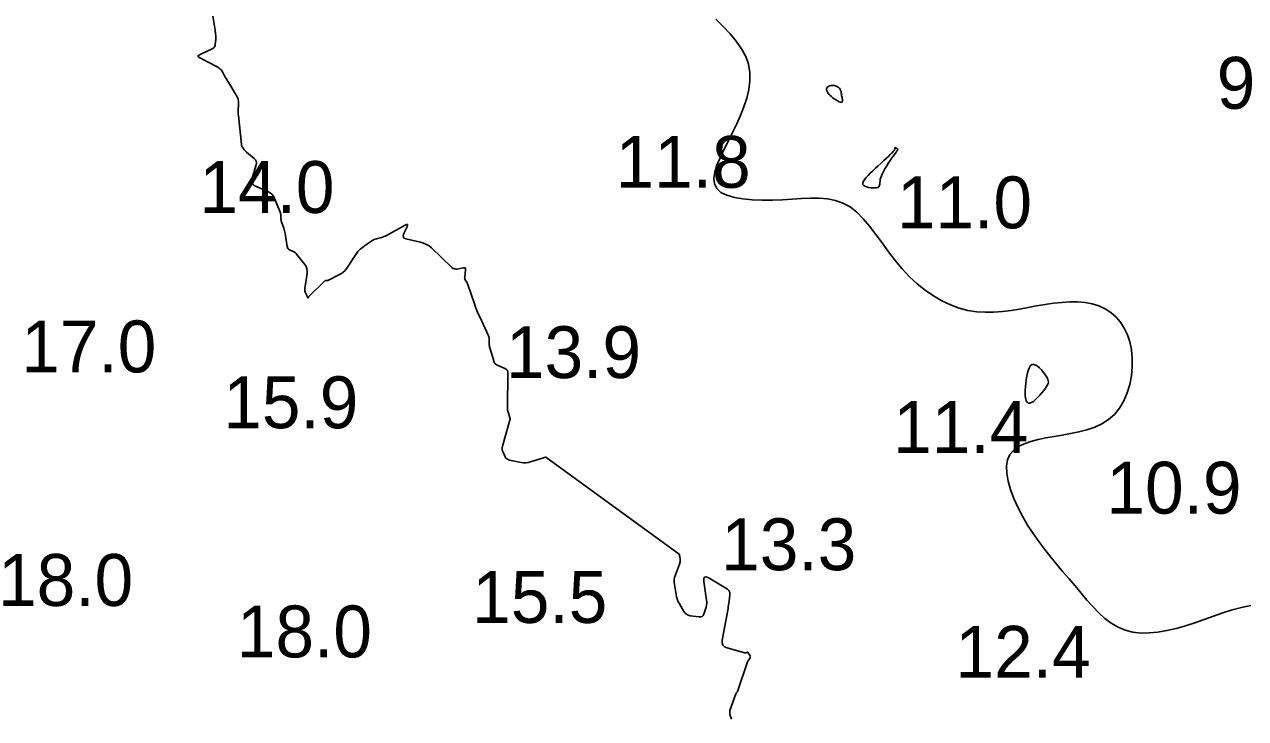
# Model space of a CAD drawing. Extents: x 3040093 to 3056816, y 408076 to 509144.
# Drawn here: x 3044572.9 to 3044690.5, y 435472.3 to 435539.2 of the extents above; entities that cross this region are included whole.
import ezdxf

# ---------------------------------------------------------------- set-up
doc = ezdxf.new("R2010")
doc.units = 0
for name, color, linetype in [('V-CHAN-CONT-EL12-1112', 7, 'Continuous'), ('V-CHAN-CONT-EL15', 7, 'Continuous'), ('V-TOPO-SOUN-0810', 7, 'Continuous')]:
    doc.layers.add(name, color=color, linetype=linetype)

msp = doc.modelspace()

# ---------------------------------------------------------------- linework, layer by layer
at = {"layer": 'V-CHAN-CONT-EL12-1112'}
msp.add_lwpolyline([(3044639.46, 435539.73), (3044640.18, 435539.02), (3044640.85, 435538.32), (3044641.44, 435537.61), (3044641.94, 435536.89), (3044642.34, 435536.15), (3044642.61, 435535.39), (3044642.74, 435534.6), (3044642.75, 435533.79), (3044642.64, 435532.97), (3044642.45, 435532.13), (3044642.17, 435531.29), (3044641.84, 435530.44), (3044641.46, 435529.6), (3044641.05, 435528.76), (3044640.64, 435527.94), (3044640.23, 435527.15), (3044639.87, 435526.39), (3044639.57, 435525.67), (3044639.37, 435525), (3044639.28, 435524.4), (3044639.33, 435523.86), (3044639.56, 435523.41), (3044639.96, 435523.05), (3044640.54, 435522.77), (3044641.25, 435522.56), (3044642.08, 435522.42), (3044642.98, 435522.34), (3044643.93, 435522.3), (3044644.91, 435522.3), (3044645.88, 435522.34), (3044646.81, 435522.39), (3044647.72, 435522.45), (3044648.59, 435522.48), (3044649.42, 435522.48), (3044650.22, 435522.41), (3044650.98, 435522.26), (3044651.7, 435522.01), (3044652.39, 435521.64), (3044653.04, 435521.13), (3044653.67, 435520.51), (3044654.28, 435519.78), (3044654.88, 435519), (3044655.48, 435518.17), (3044656.1, 435517.32), (3044656.73, 435516.48), (3044657.4, 435515.67), (3044658.11, 435514.92), (3044658.85, 435514.24), (3044659.63, 435513.62), (3044660.43, 435513.07), (3044661.24, 435512.6), (3044662.07, 435512.2), (3044662.91, 435511.9), (3044663.75, 435511.67), (3044664.59, 435511.54), (3044665.42, 435511.49), (3044666.25, 435511.5), (3044667.08, 435511.57), (3044667.9, 435511.67), (3044668.73, 435511.8), (3044669.55, 435511.95), (3044670.36, 435512.1), (3044671.18, 435512.24), (3044671.99, 435512.36), (3044672.78, 435512.44), (3044673.56, 435512.49), (3044674.31, 435512.49), (3044675.04, 435512.44), (3044675.72, 435512.32), (3044676.37, 435512.12), (3044676.97, 435511.84), (3044677.51, 435511.48), (3044678, 435511.05), (3044678.44, 435510.54), (3044678.81, 435509.97), (3044679.11, 435509.33), (3044679.34, 435508.63), (3044679.5, 435507.87), (3044679.58, 435507.07), (3044679.58, 435506.23), (3044679.5, 435505.38), (3044679.33, 435504.53), (3044679.09, 435503.72), (3044678.77, 435502.96), (3044678.36, 435502.26), (3044677.87, 435501.65), (3044677.3, 435501.15), (3044676.66, 435500.75), (3044675.96, 435500.42), (3044675.21, 435500.17), (3044674.44, 435499.96), (3044673.64, 435499.8), (3044672.83, 435499.66), (3044672.04, 435499.52), (3044671.26, 435499.39), (3044670.51, 435499.24), (3044669.81, 435499.05), (3044669.18, 435498.83), (3044668.62, 435498.56), (3044668.16, 435498.22), (3044667.8, 435497.8), (3044667.57, 435497.29), (3044667.47, 435496.68), (3044667.5, 435495.98), (3044667.63, 435495.22), (3044667.86, 435494.41), (3044668.18, 435493.56), (3044668.57, 435492.7), (3044669.02, 435491.84), (3044669.5, 435490.99), (3044670.03, 435490.18), (3044670.57, 435489.4), (3044671.14, 435488.64), (3044671.72, 435487.91), (3044672.31, 435487.19), (3044672.9, 435486.49), (3044673.49, 435485.8), (3044674.07, 435485.12), (3044674.64, 435484.44), (3044675.21, 435483.77), (3044675.78, 435483.13), (3044676.35, 435482.54), (3044676.95, 435482), (3044677.56, 435481.53), (3044678.21, 435481.14), (3044678.9, 435480.85), (3044679.63, 435480.67), (3044680.41, 435480.59), (3044681.22, 435480.6), (3044682.05, 435480.68), (3044682.92, 435480.83), (3044683.79, 435481.04), (3044684.69, 435481.29), (3044685.59, 435481.58), (3044686.49, 435481.89), (3044687.39, 435482.22), (3044688.29, 435482.53), (3044689.19, 435482.81), (3044690.09, 435483.06), (3044690.99, 435483.24)], dxfattribs=at)
for points in [[(3044651.54, 435531.72), (3044651.46, 435531.74), (3044651.36, 435531.77), (3044651.24, 435531.83), (3044651.12, 435531.89), (3044650.99, 435531.98), (3044650.86, 435532.07), (3044650.73, 435532.17), (3044650.61, 435532.27), (3044650.49, 435532.38), (3044650.39, 435532.49), (3044650.3, 435532.6), (3044650.23, 435532.71), (3044650.17, 435532.82), (3044650.14, 435532.92), (3044650.14, 435533.01), (3044650.16, 435533.09), (3044650.21, 435533.17), (3044650.27, 435533.23), (3044650.36, 435533.28), (3044650.45, 435533.32), (3044650.56, 435533.35), (3044650.67, 435533.36), (3044650.78, 435533.36), (3044650.89, 435533.34), (3044650.99, 435533.31), (3044651.09, 435533.27), (3044651.18, 435533.22), (3044651.26, 435533.17), (3044651.34, 435533.1), (3044651.4, 435533.04), (3044651.45, 435532.97), (3044651.49, 435532.91), (3044651.51, 435532.84), (3044651.53, 435532.77), (3044651.54, 435532.7), (3044651.55, 435532.63), (3044651.56, 435532.55), (3044651.57, 435532.46), (3044651.58, 435532.37), (3044651.6, 435532.28), (3044651.63, 435532.18), (3044651.65, 435532.08), (3044651.67, 435531.98), (3044651.67, 435531.9), (3044651.67, 435531.82), (3044651.65, 435531.77), (3044651.61, 435531.73)], [(3044654.58, 435525.12), (3044654.84, 435525.37), (3044655.11, 435525.62), (3044655.38, 435525.87), (3044655.65, 435526.12), (3044655.89, 435526.35), (3044656.12, 435526.55), (3044656.3, 435526.73), (3044656.45, 435526.87), (3044656.55, 435526.98), (3044656.63, 435527.07), (3044656.68, 435527.13), (3044656.7, 435527.17), (3044656.71, 435527.21), (3044656.71, 435527.23), (3044656.71, 435527.25), (3044656.7, 435527.27), (3044656.7, 435527.29), (3044656.7, 435527.31), (3044656.71, 435527.33), (3044656.71, 435527.35), (3044656.72, 435527.36), (3044656.73, 435527.37), (3044656.75, 435527.37), (3044656.76, 435527.37), (3044656.78, 435527.36), (3044656.81, 435527.35), (3044656.83, 435527.34), (3044656.85, 435527.32), (3044656.88, 435527.3), (3044656.9, 435527.28), (3044656.92, 435527.26), (3044656.94, 435527.24), (3044656.96, 435527.23), (3044656.97, 435527.21), (3044656.98, 435527.19), (3044656.98, 435527.18), (3044656.99, 435527.17), (3044656.99, 435527.16), (3044656.99, 435527.14), (3044656.98, 435527.13), (3044656.98, 435527.12), (3044656.97, 435527.11), (3044656.96, 435527.1), (3044656.96, 435527.1), (3044656.95, 435527.09), (3044656.94, 435527.08), (3044656.93, 435527.07), (3044656.92, 435527.06), (3044656.91, 435527.05), (3044656.89, 435527.02), (3044656.86, 435526.98), (3044656.82, 435526.92), (3044656.76, 435526.83), (3044656.68, 435526.71), (3044656.57, 435526.56), (3044656.43, 435526.36), (3044656.27, 435526.13), (3044656.1, 435525.88), (3044655.93, 435525.6), (3044655.76, 435525.33), (3044655.61, 435525.05), (3044655.48, 435524.79), (3044655.38, 435524.55), (3044655.31, 435524.33), (3044655.28, 435524.15), (3044655.26, 435523.98), (3044655.25, 435523.85), (3044655.24, 435523.73), (3044655.21, 435523.65), (3044655.16, 435523.57), (3044655.07, 435523.52), (3044654.94, 435523.49), (3044654.77, 435523.47), (3044654.58, 435523.47), (3044654.38, 435523.49), (3044654.18, 435523.52), (3044653.99, 435523.57), (3044653.83, 435523.63), (3044653.71, 435523.7), (3044653.64, 435523.79), (3044653.62, 435523.9), (3044653.64, 435524.02), (3044653.71, 435524.16), (3044653.81, 435524.31), (3044653.95, 435524.49), (3044654.13, 435524.68), (3044654.34, 435524.89)], [(3044669.86, 435502.79), (3044670.05, 435502.91), (3044670.25, 435503.08), (3044670.46, 435503.28), (3044670.67, 435503.5), (3044670.87, 435503.73), (3044671.06, 435503.96), (3044671.21, 435504.17), (3044671.33, 435504.35), (3044671.42, 435504.5), (3044671.48, 435504.64), (3044671.5, 435504.77), (3044671.49, 435504.89), (3044671.45, 435505.02), (3044671.38, 435505.17), (3044671.28, 435505.34), (3044671.15, 435505.53), (3044671, 435505.73), (3044670.83, 435505.94), (3044670.64, 435506.13), (3044670.46, 435506.29), (3044670.28, 435506.41), (3044670.1, 435506.47), (3044669.94, 435506.45), (3044669.79, 435506.35), (3044669.67, 435506.18), (3044669.57, 435505.95), (3044669.48, 435505.66), (3044669.41, 435505.34), (3044669.35, 435505), (3044669.31, 435504.65), (3044669.28, 435504.31), (3044669.26, 435503.98), (3044669.26, 435503.67), (3044669.27, 435503.39), (3044669.31, 435503.16), (3044669.36, 435502.96), (3044669.44, 435502.82), (3044669.55, 435502.74), (3044669.69, 435502.73)]]:
    msp.add_lwpolyline(points, close=True, dxfattribs=at)
at = {"layer": 'V-CHAN-CONT-EL15'}
for points in [[(3044590.5, 435543.13), (3044591.21, 435538.86), (3044591.23, 435538.75), (3044591.24, 435538.65), (3044591.25, 435538.54), (3044591.26, 435538.44), (3044591.29, 435538.01), (3044591.29, 435537.91), (3044591.29, 435537.81), (3044591.29, 435537.71), (3044591.28, 435537.61), (3044591.23, 435537.2), (3044591.2, 435537.11), (3044591.16, 435537.03), (3044591.1, 435536.96), (3044591.02, 435536.91), (3044589.86, 435536.36), (3044589.83, 435536.35), (3044589.8, 435536.34), (3044589.78, 435536.32), (3044589.75, 435536.31), (3044589.6, 435536.23), (3044589.6, 435536.22), (3044589.59, 435536.22), (3044589.59, 435536.21), (3044589.59, 435536.2), (3044589.59, 435536.16), (3044589.59, 435536.16), (3044589.59, 435536.15), (3044589.59, 435536.15), (3044589.6, 435536.14), (3044589.6, 435536.12), (3044589.61, 435536.12), (3044589.61, 435536.11), (3044589.61, 435536.11), (3044589.61, 435536.11), (3044589.64, 435536.08), (3044589.64, 435536.08), (3044589.65, 435536.08), (3044589.65, 435536.07), (3044589.66, 435536.07), (3044589.84, 435535.98), (3044589.87, 435535.96), (3044589.91, 435535.95), (3044589.94, 435535.93), (3044589.97, 435535.91), (3044591.45, 435535.14), (3044591.58, 435535.06), (3044591.7, 435534.96), (3044591.81, 435534.84), (3044591.9, 435534.71), (3044592.22, 435534.15), (3044592.3, 435534.01), (3044592.39, 435533.87), (3044592.47, 435533.73), (3044592.55, 435533.59), (3044593.37, 435532.26), (3044593.4, 435532.2), (3044593.43, 435532.15), (3044593.44, 435532.09), (3044593.45, 435532.03), (3044593.48, 435531.78), (3044593.49, 435531.72), (3044593.49, 435531.66), (3044593.49, 435531.59), (3044593.49, 435531.53), (3044593.46, 435530.94), (3044593.46, 435530.82), (3044593.46, 435530.7), (3044593.47, 435530.58), (3044593.48, 435530.46), (3044593.77, 435527.66), (3044593.78, 435527.59), (3044593.8, 435527.52), (3044593.83, 435527.45), (3044593.87, 435527.39), (3044594.05, 435527.14), (3044594.1, 435527.09), (3044594.15, 435527.03), (3044594.2, 435526.98), (3044594.26, 435526.93), (3044595.01, 435526.31), (3044595.13, 435526.18), (3044595.2, 435526.04), (3044595.22, 435525.89), (3044595.19, 435525.71), (3044594.74, 435524.22), (3044594.73, 435524.17), (3044594.73, 435524.11), (3044594.75, 435524.06), (3044594.77, 435524.01), (3044594.89, 435523.82), (3044594.92, 435523.78), (3044594.96, 435523.74), (3044595, 435523.7), (3044595.05, 435523.68), (3044596.32, 435523.13), (3044596.53, 435523.01), (3044596.71, 435522.86), (3044596.85, 435522.68), (3044596.96, 435522.46), (3044597.52, 435521.07), (3044597.54, 435521), (3044597.56, 435520.93), (3044597.57, 435520.86), (3044597.58, 435520.79), (3044597.58, 435520.49), (3044597.59, 435520.41), (3044597.6, 435520.34), (3044597.61, 435520.27), (3044597.64, 435520.2), (3044597.84, 435519.6), (3044597.88, 435519.48), (3044597.92, 435519.35), (3044597.95, 435519.22), (3044597.97, 435519.1), (3044598.17, 435517.82), (3044598.2, 435517.72), (3044598.24, 435517.64), (3044598.31, 435517.57), (3044598.39, 435517.52), (3044598.77, 435517.34), (3044598.87, 435517.29), (3044598.95, 435517.24), (3044599.03, 435517.17), (3044599.09, 435517.09), (3044599.87, 435516.1), (3044600, 435515.9), (3044600.08, 435515.69), (3044600.11, 435515.46), (3044600.1, 435515.23), (3044599.87, 435513.78), (3044599.87, 435513.69), (3044599.87, 435513.61), (3044599.89, 435513.52), (3044599.92, 435513.44), (3044600.13, 435512.97), (3044600.13, 435512.96), (3044600.14, 435512.95), (3044600.14, 435512.94), (3044600.15, 435512.94), (3044600.17, 435512.9), (3044600.17, 435512.9), (3044600.18, 435512.9), (3044600.18, 435512.9), (3044600.19, 435512.9), (3044600.23, 435512.97), (3044600.24, 435512.98), (3044600.25, 435513), (3044600.26, 435513.01), (3044600.27, 435513.02), (3044601.78, 435514.49), (3044601.81, 435514.51), (3044601.84, 435514.53), (3044601.87, 435514.54), (3044601.9, 435514.54), (3044602.03, 435514.54), (3044602.06, 435514.55), (3044602.1, 435514.55), (3044602.13, 435514.56), (3044602.16, 435514.58), (3044603.23, 435515.12), (3044603.41, 435515.23), (3044603.57, 435515.35), (3044603.72, 435515.5), (3044603.85, 435515.66), (3044604.92, 435517.25), (3044604.98, 435517.34), (3044605.05, 435517.42), (3044605.13, 435517.5), (3044605.21, 435517.57), (3044605.55, 435517.84), (3044605.64, 435517.91), (3044605.73, 435517.97), (3044605.81, 435518.04), (3044605.91, 435518.1), (3044606.34, 435518.39), (3044606.44, 435518.45), (3044606.55, 435518.51), (3044606.66, 435518.55), (3044606.78, 435518.58), (3044607.27, 435518.71), (3044607.39, 435518.74), (3044607.5, 435518.78), (3044607.62, 435518.83), (3044607.73, 435518.89), (3044609.54, 435519.9), (3044609.68, 435519.96), (3044609.76, 435519.95), (3044609.77, 435519.88), (3044609.72, 435519.73), (3044609.39, 435519.01), (3044609.35, 435518.85), (3044609.37, 435518.72), (3044609.46, 435518.62), (3044609.62, 435518.56), (3044611.03, 435518.24), (3044611.32, 435518.16), (3044611.59, 435518.04), (3044611.84, 435517.88), (3044612.07, 435517.69), (3044614.05, 435515.81), (3044614.16, 435515.72), (3044614.28, 435515.67), (3044614.41, 435515.65), (3044614.55, 435515.66), (3044615.14, 435515.78), (3044615.26, 435515.79), (3044615.33, 435515.76), (3044615.37, 435515.68), (3044615.37, 435515.57), (3044615.28, 435514.87), (3044615.27, 435514.81), (3044615.28, 435514.75), (3044615.3, 435514.69), (3044615.33, 435514.63), (3044615.47, 435514.41), (3044615.5, 435514.35), (3044615.53, 435514.29), (3044615.56, 435514.23), (3044615.58, 435514.17), (3044616.21, 435512.32), (3044616.32, 435512), (3044616.45, 435511.67), (3044616.58, 435511.35), (3044616.72, 435511.04), (3044617.56, 435509.23), (3044617.59, 435509.14), (3044617.62, 435509.05), (3044617.63, 435508.95), (3044617.64, 435508.86), (3044617.63, 435508.46), (3044617.64, 435508.36), (3044617.65, 435508.26), (3044617.66, 435508.17), (3044617.69, 435508.07), (3044618.07, 435506.81), (3044618.13, 435506.66), (3044618.22, 435506.53), (3044618.34, 435506.43), (3044618.49, 435506.35), (3044619.13, 435506.09), (3044619.27, 435506.01), (3044619.37, 435505.91), (3044619.43, 435505.78), (3044619.44, 435505.62), (3044619.4, 435502.25), (3044619.4, 435502.16), (3044619.41, 435502.06), (3044619.43, 435501.97), (3044619.46, 435501.88), (3044619.62, 435501.37), (3044619.63, 435501.35), (3044619.63, 435501.33), (3044619.64, 435501.3), (3044619.64, 435501.28), (3044619.65, 435501.19), (3044619.65, 435501.17), (3044619.65, 435501.14), (3044619.65, 435501.12), (3044619.64, 435501.1), (3044618.91, 435498.6), (3044618.88, 435498.47), (3044618.88, 435498.34), (3044618.9, 435498.21), (3044618.95, 435498.08), (3044619.19, 435497.57), (3044619.25, 435497.45), (3044619.34, 435497.36), (3044619.45, 435497.3), (3044619.58, 435497.26), (3044620.7, 435497.03), (3044620.93, 435497), (3044621.16, 435497), (3044621.39, 435497.02), (3044621.61, 435497.08), (3044622.96, 435497.49), (3044623, 435497.51), (3044623.04, 435497.52), (3044623.07, 435497.53), (3044623.08, 435497.53)], [(3044623.08, 435497.53), (3044635.92, 435488.19), (3044636, 435487.95), (3044636.04, 435487.71), (3044636.03, 435487.46), (3044635.96, 435487.22), (3044635.57, 435486.18), (3044635.5, 435485.95), (3044635.46, 435485.73), (3044635.46, 435485.5), (3044635.48, 435485.26), (3044635.63, 435484.29), (3044635.67, 435484.08), (3044635.73, 435483.87), (3044635.82, 435483.67), (3044635.92, 435483.47), (3044636.39, 435482.67), (3044636.5, 435482.51), (3044636.64, 435482.39), (3044636.81, 435482.31), (3044637, 435482.26), (3044637.86, 435482.14), (3044638.02, 435482.14), (3044638.15, 435482.19), (3044638.25, 435482.28), (3044638.32, 435482.42), (3044638.53, 435483.09), (3044638.57, 435483.26), (3044638.6, 435483.42), (3044638.6, 435483.59), (3044638.58, 435483.77), (3044638.31, 435485.54), (3044638.3, 435485.83), (3044638.38, 435485.98), (3044638.55, 435486), (3044638.81, 435485.88), (3044640.59, 435484.8), (3044640.71, 435484.7), (3044640.79, 435484.58), (3044640.83, 435484.44), (3044640.83, 435484.29), (3044640.74, 435483.62), (3044640.72, 435483.46), (3044640.69, 435483.29), (3044640.67, 435483.12), (3044640.64, 435482.96), (3044640.08, 435479.9), (3044640.07, 435479.63), (3044640.15, 435479.41), (3044640.31, 435479.25), (3044640.56, 435479.15), (3044642.24, 435478.69), (3044642.27, 435478.68), (3044642.3, 435478.68), (3044642.33, 435478.68), (3044642.36, 435478.69), (3044642.47, 435478.73), (3044642.5, 435478.74), (3044642.53, 435478.73), (3044642.55, 435478.72), (3044642.56, 435478.7), (3044642.76, 435478.38), (3044642.78, 435478.33), (3044642.79, 435478.29), (3044642.78, 435478.24), (3044642.76, 435478.19), (3044642.63, 435478.01), (3044642.6, 435477.97), (3044642.58, 435477.92), (3044642.55, 435477.87), (3044642.53, 435477.82), (3044641.55, 435474.95), (3044641.54, 435474.93), (3044641.53, 435474.91), (3044641.52, 435474.89), (3044641.5, 435474.87), (3044641.44, 435474.8), (3044641.42, 435474.79), (3044641.41, 435474.77), (3044641.4, 435474.75), (3044641.39, 435474.72), (3044640.83, 435473.11), (3044640.8, 435473.02), (3044640.8, 435472.93), (3044640.8, 435472.84), (3044640.83, 435472.74), (3044640.95, 435472.37), (3044640.97, 435472.29)]]:
    msp.add_lwpolyline(points, dxfattribs=at)

# ---------------------------------------------------------------- texts
at = {"layer": 'V-TOPO-SOUN-0810'}
for s, p in [('9.7', (3044687.71, 435531.1)), ('11.8 ', (3044629.81, 435523.49)), ('14.0 ', (3044589.72, 435521.06)), ('11.0 ', (3044656.91, 435519.58)), ('17.0 ', (3044572.56, 435505.7)), ('13.9 ', (3044619.25, 435505.15)), ('15.9 ', (3044592.02, 435500.32)), ('11.4 ', (3044656.55, 435497.93)), ('10.9 ', (3044677.09, 435492.09)), ('13.3 ', (3044639.98, 435486.64)), ('18.0 ', (3044570.33, 435483.2)), ('15.5 ', (3044616, 435481.56)), ('18.0 ', (3044593.33, 435478.24)), ('12.4 ', (3044662.55, 435476.28))]:
    msp.add_text(s, height=5, dxfattribs=at).set_placement(p)

doc.saveas('drawing.dxf')
